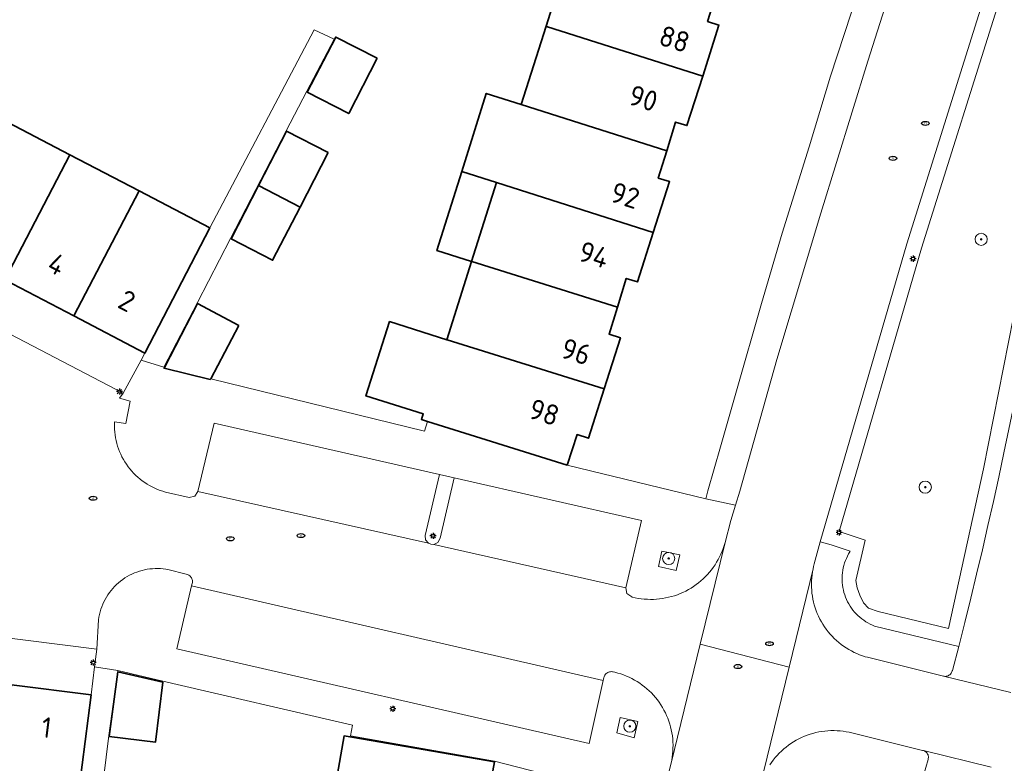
# Model space of a CAD drawing. Header units: metres. Extents: x 152610 to 160096, y 456114 to 462495.
# Tile 854 of 938: x 157882 to 157947, y 461756 to 461805. Entities that reach past the tile are written whole.
import ezdxf
from ezdxf.enums import TextEntityAlignment as Align

# ---------------------------------------------------------------- set-up
doc = ezdxf.new("R2010")
doc.units = ezdxf.units.M
doc.header["$LTSCALE"] = 0.5
doc.layers.get('0').update_dxf_attribs({"linetype": 'CONTINUOUS'})
for name, color, linetype, lineweight in [('B-PV-GR-BOOM-S', 251, 'CONTINUOUS', 25), ('B-PV-IE-MEUBILAIR-S', 251, 'CONTINUOUS', 25), ('B-PV-OG-BEBOUWING-GV', 6, 'CONTINUOUS', 35), ('B-PV-OG-BEBOUWING-T18', 1, 'CONTINUOUS', 18), ('B-PV-OG-TERREIN_BEGROEID-GV', 251, 'CONTINUOUS', 18), ('B-PV-VH-GESLOTENVERHARDING_ASFALT-GV', 251, 'CONTINUOUS', 18), ('B-PV-VH-OPENVERHARDING_BETONSTRAATSTEEN-GV', 251, 'CONTINUOUS', 18), ('B-PV-VH-OPENVERHARDING_TEGEL-GV', 251, 'CONTINUOUS', 18)]:
    doc.layers.add(name, color=color, linetype=linetype, lineweight=lineweight)
doc.styles.add('NLCS-ISO', font='NLCS-ISO.ttf')
doc.styles.add('NLCS-ISO-M750-T18', font='NLCS-ISO.ttf', dxfattribs={"height": 1.35})

# ---------------------------------------------------------------- blocks, each defined once
blk = doc.blocks.new('SIE-MEUBILAIR_PAAL_LICHTMAST-SO')
for points in [[(-0.62, 0), (-1, 0)], [(-0.71, 0.71), (-0.44, 0.44)], [(0, 1), (0, 0.62)], [(0.44, 0.44), (0.71, 0.71)], [(1, 0), (0.62, 0)], [(-0.71, -0.71), (-0.44, -0.44)], [(0, -0.62), (0, -1)], [(0.44, -0.44), (0.71, -0.71)]]:
    blk.add_lwpolyline(points)
blk.add_circle((0, 0), 0.5)
blk = doc.blocks.new('SIE-MEUBILAIR_PUT_RIOOLPUT-SO')
blk.add_ellipse((0, 0), major_axis=(1.25, 0), ratio=0.54)
at = {"style": 'NLCS-ISO'}
blk.add_text('ri', height=0.75, dxfattribs=at).set_placement((-0.04, 0.07), align=Align.MIDDLE_CENTER)
blk = doc.blocks.new('SGR-BOOM_GBKN-SO')
at = {"linetype": 'ByBlock', "lineweight": 18}
h = blk.add_hatch(color=0, dxfattribs=at)
h.dxf.hatch_style = 1
edge = h.paths.add_edge_path()
edge.add_arc((0, 0), 0.25, 0, 360)
at = {"color": 0, "linetype": 'ByBlock', "lineweight": 18}
for radius in [2, 0.25]:
    blk.add_circle((0, 0), radius, dxfattribs=at)
at = {"color": 0, "linetype": 'ByBlock', "lineweight": 18, "style": 'NLCS-ISO'}
blk.add_attdef('SOORT', (2.5, 0), '', height=1.5, dxfattribs=at)

msp = doc.modelspace()

# ---------------------------------------------------------------- linework, layer by layer
at = {"layer": 'B-PV-OG-BEBOUWING-GV', "flags": 128}
for points in [[(157918.543, 461810.03), (157918.51, 461810.04), (157916.875, 461804.895), (157916.908, 461804.884), (157927.17, 461801.622), (157928.235, 461804.974), (157927.493, 461805.211), (157928.061, 461807.007)], [(157916.908, 461804.884), (157916.875, 461804.895), (157915.239, 461799.746), (157924.807, 461796.707), (157925.391, 461798.592), (157926.135, 461798.361), (157927.17, 461801.622)], [(157905.781, 461802.784), (157903.055, 461804.181), (157901.169, 461800.564), (157903.91, 461799.156)], [(157915.239, 461799.746), (157912.947, 461800.474), (157911.338, 461795.34), (157913.614, 461794.617), (157923.927, 461791.341), (157924.995, 461794.683), (157924.25, 461794.911), (157924.807, 461796.707)], [(157885.583, 461796.439), (157881.024, 461798.82), (157876.747, 461790.593), (157881.292, 461788.22)], [(157902.559, 461796.592), (157899.824, 461798.006), (157897.972, 461794.421), (157900.707, 461793.008)], [(157890.123, 461794.068), (157885.583, 461796.439), (157881.292, 461788.22), (157885.833, 461785.85)], [(157913.614, 461794.617), (157911.338, 461795.34), (157909.704, 461790.151), (157911.973, 461789.431)], [(157900.707, 461793.008), (157897.972, 461794.421), (157896.169, 461790.928), (157898.903, 461789.516)], [(157923.927, 461791.341), (157913.614, 461794.617), (157911.973, 461789.431), (157912.007, 461789.42), (157921.566, 461786.428), (157922.142, 461788.315), (157922.887, 461788.085)], [(157894.783, 461791.634), (157890.123, 461794.068), (157885.833, 461785.85), (157890.506, 461783.41)], [(157912.007, 461789.42), (157911.973, 461789.431), (157910.348, 461784.292), (157910.381, 461784.281), (157920.696, 461781.068), (157921.769, 461784.422), (157921.022, 461784.644), (157921.566, 461786.428)], [(157896.688, 461785.231), (157893.966, 461786.676), (157891.8, 461782.467), (157891.772, 461782.413), (157894.806, 461781.675), (157894.834, 461781.728)], [(157918.273, 461776.055), (157918.912, 461778.055), (157919.655, 461777.817), (157920.696, 461781.068), (157910.381, 461784.281), (157910.348, 461784.292), (157906.595, 461785.486), (157905.038, 461780.594), (157908.806, 461779.42), (157908.688, 461779.046), (157909.08, 461778.924)], [(157891.697, 461761.778), (157888.729, 461762.471), (157888.153, 461758.211), (157891.199, 461757.83)], [(157886.972, 461760.953), (157881.744, 461761.613), (157880.581, 461752.403), (157885.803, 461751.743)], [(157913.272, 461750.904), (157913.891, 461754.382), (157913.122, 461754.52), (157913.48, 461756.535), (157903.605, 461758.249), (157902.632, 461752.764)]]:
    msp.add_lwpolyline(points, close=True, dxfattribs=at)
at = {"layer": 'B-PV-OG-TERREIN_BEGROEID-GV', "flags": 128}
for points in [[(157952.045, 461819.868), (157950.975, 461806.149), (157948.251, 461789.123), (157945.624, 461775.793), (157943.337, 461765.313), (157938.711, 461766.434), (157938.078, 461766.644), (157937.731, 461766.99), (157937.5, 461767.491), (157937.326, 461767.973), (157937.23, 461768.454), (157937.846, 461771.112), (157937.188, 461771.344), (157936.142, 461771.694), (157941.556, 461790.304), (157946.873, 461807.253), (157951.364, 461819.771)], [(157950.975, 461806.149), (157952.045, 461819.868), (157951.364, 461819.771), (157946.873, 461807.253), (157941.556, 461790.304), (157936.142, 461771.694), (157937.188, 461771.344), (157937.846, 461771.112), (157937.23, 461768.454), (157937.326, 461767.973), (157937.5, 461767.491), (157937.731, 461766.99), (157938.078, 461766.644), (157938.711, 461766.434), (157943.337, 461765.313), (157945.624, 461775.793), (157948.251, 461789.123)], [(157924.266, 461769.393), (157925.438, 461769.125), (157925.664, 461770.14), (157924.488, 461770.386)], [(157922.918, 461759.2), (157921.753, 461759.463), (157921.531, 461758.453), (157922.678, 461758.129)]]:
    msp.add_lwpolyline(points, close=True, dxfattribs=at)
msp.add_lwpolyline([(157948.965, 461817.266), (157940.599, 461790.593), (157934.902, 461771.011), (157935.616, 461770.816), (157936.87, 461770.396), (157936.843, 461770.353), (157936.76, 461770.212), (157936.683, 461770.068), (157936.614, 461769.919), (157936.552, 461769.768), (157936.498, 461769.614), (157936.451, 461769.457), (157936.413, 461769.298), (157936.381, 461769.138), (157936.358, 461768.976), (157936.343, 461768.813), (157936.336, 461768.65), (157936.336, 461768.486), (157936.345, 461768.323), (157936.362, 461768.16), (157936.386, 461767.998), (157936.419, 461767.838), (157936.459, 461767.679), (157936.507, 461767.523), (157936.562, 461767.369), (157936.625, 461767.218), (157936.696, 461767.071), (157936.773, 461766.927), (157936.858, 461766.787), (157936.949, 461766.651), (157937.046, 461766.52), (157937.15, 461766.393), (157937.26, 461766.272), (157937.376, 461766.157), (157937.497, 461766.047), (157937.624, 461765.944), (157937.755, 461765.846), (157937.891, 461765.756), (157938.032, 461765.672), (157938.176, 461765.595), (157938.324, 461765.525), (157938.475, 461765.462), (157944.008, 461764.121), (157944.406, 461765.707), (157944.796, 461767.296), (157945.178, 461768.886), (157945.553, 461770.478), (157945.919, 461772.072), (157946.278, 461773.667), (157946.629, 461775.264), (157946.973, 461776.864), (157948.458, 461783.918)], dxfattribs=at)
at = {"layer": 'B-PV-VH-GESLOTENVERHARDING_ASFALT-GV', "flags": 128}
for points in [[(157941.685, 461814.101), (157938.027, 461802.608), (157934.93, 461792.615), (157932.042, 461782.997), (157929.622, 461774.335), (157929.334, 461773.405), (157929.027, 461772.416), (157928.638, 461770.954), (157927.006, 461764.281), (157932.852, 461762.775), (157934.425, 461769.223), (157934.462, 461769.387), (157934.505, 461769.55), (157934.902, 461771.011), (157940.599, 461790.593), (157948.965, 461817.266)], [(157948.458, 461783.918), (157946.973, 461776.864), (157946.629, 461775.264), (157946.278, 461773.667), (157945.919, 461772.072), (157945.553, 461770.478), (157945.178, 461768.886), (157944.796, 461767.296), (157944.406, 461765.707), (157944.008, 461764.121), (157943.582, 461762.556), (157943.576, 461762.533), (157943.556, 461762.474), (157943.529, 461762.417), (157943.494, 461762.364), (157943.453, 461762.316), (157943.407, 461762.273), (157943.355, 461762.237), (157943.299, 461762.207), (157943.24, 461762.185), (157943.179, 461762.17), (157943.116, 461762.163), (157943.052, 461762.165), (157942.99, 461762.174), (157947.417, 461761.097)], [(157930.927, 461754.886), (157932.852, 461762.775), (157927.006, 461764.281), (157925.093, 461756.462), (157924.728, 461755.017)], [(157946.127, 461756.185), (157941.695, 461757.28), (157941.745, 461757.261), (157941.798, 461757.233), (157941.847, 461757.197), (157941.89, 461757.156), (157941.928, 461757.109), (157941.959, 461757.058), (157941.983, 461757.003), (157942, 461756.945), (157942.009, 461756.885), (157942.01, 461756.825), (157942.002, 461756.765), (157941.987, 461756.706), (157941.535, 461755.126)]]:
    msp.add_lwpolyline(points, dxfattribs=at)
at = {"layer": 'B-PV-VH-OPENVERHARDING_BETONSTRAATSTEEN-GV', "flags": 128}
for points in [[(157834.026, 461770.674), (157887.345, 461763.949), (157887.455, 461765.889), (157887.483, 461766.063), (157887.518, 461766.236), (157887.561, 461766.407), (157887.612, 461766.575), (157887.671, 461766.741), (157887.737, 461766.905), (157887.81, 461767.065), (157887.89, 461767.222), (157887.978, 461767.375), (157888.072, 461767.523), (157888.174, 461767.668), (157888.281, 461767.808), (157888.395, 461767.942), (157888.514, 461768.071), (157888.64, 461768.195), (157888.771, 461768.313), (157888.907, 461768.425), (157889.048, 461768.53), (157889.194, 461768.629), (157889.344, 461768.722), (157889.498, 461768.807), (157889.656, 461768.885), (157889.817, 461768.957), (157889.982, 461769.02), (157890.149, 461769.076), (157890.318, 461769.125), (157890.49, 461769.166), (157890.663, 461769.199), (157890.837, 461769.224), (157891.012, 461769.241), (157891.188, 461769.25), (157891.365, 461769.251), (157891.541, 461769.244), (157891.716, 461769.229), (157891.891, 461769.207), (157892.024, 461769.184), (157893.227, 461768.88), (157893.288, 461768.866), (157893.346, 461768.844), (157893.401, 461768.815), (157893.451, 461768.779), (157893.497, 461768.737), (157893.537, 461768.69), (157893.571, 461768.637), (157893.597, 461768.581), (157893.617, 461768.522), (157893.628, 461768.461), (157893.631, 461768.399), (157893.627, 461768.337), (157893.614, 461768.276), (157893.609, 461768.258), (157893.575, 461768.113), (157920.631, 461761.895), (157920.674, 461762.087), (157920.687, 461762.133), (157920.711, 461762.191), (157920.742, 461762.246), (157920.78, 461762.297), (157920.823, 461762.343), (157920.873, 461762.382), (157920.927, 461762.416), (157920.984, 461762.442), (157921.045, 461762.46), (157921.107, 461762.471), (157921.17, 461762.474), (157921.233, 461762.469), (157921.295, 461762.456), (157921.4, 461762.432), (157921.593, 461762.381), (157921.784, 461762.323), (157921.973, 461762.258), (157922.159, 461762.184), (157922.341, 461762.104), (157922.521, 461762.016), (157922.696, 461761.921), (157922.868, 461761.819), (157923.035, 461761.71), (157923.198, 461761.594), (157923.356, 461761.473), (157923.51, 461761.345), (157923.657, 461761.21), (157923.8, 461761.07), (157923.937, 461760.925), (157924.067, 461760.774), (157924.192, 461760.618), (157924.31, 461760.457), (157924.422, 461760.292), (157924.527, 461760.122), (157924.625, 461759.948), (157924.717, 461759.77), (157924.801, 461759.589), (157924.877, 461759.405), (157924.946, 461759.217), (157925.008, 461759.027), (157925.062, 461758.835), (157925.108, 461758.641), (157925.146, 461758.445), (157925.177, 461758.248), (157925.199, 461758.049), (157925.214, 461757.85), (157925.221, 461757.65), (157925.219, 461757.451), (157925.21, 461757.251), (157925.193, 461757.052), (157925.167, 461756.854), (157925.134, 461756.657), (157925.093, 461756.462), (157927.006, 461764.281), (157928.638, 461770.954), (157928.582, 461770.761), (157928.518, 461770.571), (157928.447, 461770.383), (157928.368, 461770.198), (157928.282, 461770.016), (157928.189, 461769.839), (157928.089, 461769.664), (157927.982, 461769.494), (157927.868, 461769.329), (157927.748, 461769.168), (157927.622, 461769.012), (157927.489, 461768.861), (157927.35, 461768.716), (157927.206, 461768.576), (157927.056, 461768.442), (157926.902, 461768.314), (157926.742, 461768.192), (157926.577, 461768.077), (157926.408, 461767.968), (157926.235, 461767.867), (157926.058, 461767.772), (157925.877, 461767.684), (157925.693, 461767.604), (157925.506, 461767.531), (157925.316, 461767.466), (157925.124, 461767.408), (157924.929, 461767.358), (157924.733, 461767.315), (157924.535, 461767.281), (157924.336, 461767.254), (157924.136, 461767.235), (157923.935, 461767.225), (157923.734, 461767.222), (157923.534, 461767.227), (157923.333, 461767.241), (157923.133, 461767.262), (157922.935, 461767.291), (157922.737, 461767.328), (157922.541, 461767.373), (157922.511, 461767.381), (157922.195, 461767.601), (157922.11, 461767.977), (157909.492, 461770.838), (157909.311, 461770.846), (157909.144, 461770.917), (157893.982, 461774.31), (157893.782, 461774.003), (157893.424, 461773.929), (157891.87, 461774.273), (157891.687, 461774.325), (157891.507, 461774.385), (157891.33, 461774.453), (157891.155, 461774.528), (157890.984, 461774.61), (157890.816, 461774.699), (157890.653, 461774.795), (157890.493, 461774.899), (157890.338, 461775.008), (157890.188, 461775.125), (157890.043, 461775.247), (157889.903, 461775.375), (157889.768, 461775.51), (157889.639, 461775.649), (157889.517, 461775.794), (157889.4, 461775.944), (157889.29, 461776.099), (157889.187, 461776.258), (157889.09, 461776.422), (157889.001, 461776.589), (157888.918, 461776.761), (157888.843, 461776.935), (157888.775, 461777.112), (157888.715, 461777.293), (157888.662, 461777.475), (157888.617, 461777.66), (157888.58, 461777.846), (157888.551, 461778.034), (157888.53, 461778.222), (157888.516, 461778.412), (157888.511, 461778.602), (157888.514, 461778.791), (157888.518, 461778.888), (157889.247, 461778.792), (157889.549, 461780.256), (157888.834, 461780.437), (157889.074, 461780.767), (157844.953, 461803.81)], [(157947.417, 461761.097), (157942.99, 461762.174), (157937.998, 461763.415), (157937.862, 461763.453), (157937.673, 461763.514), (157937.485, 461763.583), (157937.301, 461763.659), (157937.12, 461763.742), (157936.943, 461763.833), (157936.769, 461763.931), (157936.599, 461764.035), (157936.434, 461764.146), (157936.273, 461764.264), (157936.117, 461764.388), (157935.966, 461764.519), (157935.821, 461764.655), (157935.681, 461764.797), (157935.547, 461764.944), (157935.418, 461765.097), (157935.297, 461765.255), (157935.181, 461765.417), (157935.072, 461765.584), (157934.97, 461765.755), (157934.875, 461765.931), (157934.787, 461766.109), (157934.707, 461766.292), (157934.633, 461766.477), (157934.567, 461766.665), (157934.509, 461766.856), (157934.459, 461767.048), (157934.416, 461767.243), (157934.381, 461767.439), (157934.354, 461767.637), (157934.335, 461767.835), (157934.324, 461768.034), (157934.321, 461768.234), (157934.326, 461768.433), (157934.339, 461768.632), (157934.359, 461768.83), (157934.388, 461769.027), (157934.425, 461769.223), (157932.852, 461762.775), (157930.927, 461754.886)], [(157931.577, 461756.34), (157931.69, 461756.505), (157931.809, 461756.665), (157931.935, 461756.821), (157932.067, 461756.971), (157932.204, 461757.116), (157932.348, 461757.255), (157932.497, 461757.389), (157932.651, 461757.516), (157932.81, 461757.637), (157932.974, 461757.752), (157933.142, 461757.859), (157933.315, 461757.961), (157933.491, 461758.055), (157933.671, 461758.142), (157933.854, 461758.222), (157934.041, 461758.294), (157934.23, 461758.359), (157934.421, 461758.416), (157934.615, 461758.466), (157934.81, 461758.507), (157935.007, 461758.541), (157935.206, 461758.567), (157935.405, 461758.585), (157935.604, 461758.595), (157935.804, 461758.597), (157936.004, 461758.591), (157936.203, 461758.577), (157936.402, 461758.555), (157936.6, 461758.526), (157936.796, 461758.488), (157936.881, 461758.469), (157941.63, 461757.296), (157941.695, 461757.28), (157946.127, 461756.185)]]:
    msp.add_lwpolyline(points, dxfattribs=at)
for points in [[(157909.863, 461775.43), (157895.068, 461778.809), (157893.982, 461774.31), (157909.144, 461770.917), (157908.96, 461771.139), (157908.927, 461771.426)], [(157910.832, 461775.213), (157909.863, 461775.43), (157908.927, 461771.426), (157908.96, 461771.139), (157909.144, 461770.917), (157909.311, 461770.846), (157909.492, 461770.838), (157909.77, 461770.972), (157909.917, 461771.243)], [(157923.155, 461772.402), (157910.832, 461775.213), (157909.917, 461771.243), (157909.77, 461770.972), (157909.492, 461770.838), (157922.11, 461767.977)], [(157920.631, 461761.895), (157893.575, 461768.113), (157892.615, 461763.969), (157919.703, 461757.748)]]:
    msp.add_lwpolyline(points, close=True, dxfattribs=at)
at = {"layer": 'B-PV-VH-OPENVERHARDING_TEGEL-GV', "flags": 128}
for points in [[(157937.395, 461807.166), (157935.576, 461801.606), (157934.164, 461796.965), (157932.393, 461791.294), (157931.047, 461786.665), (157929.384, 461780.933), (157928.347, 461777.254), (157927.506, 461774.354), (157927.37, 461773.834), (157929.334, 461773.405), (157929.622, 461774.335), (157932.042, 461782.997), (157934.93, 461792.615), (157938.027, 461802.608), (157941.685, 461814.101)], [(157924.728, 461755.017), (157925.093, 461756.462), (157925.134, 461756.657), (157925.167, 461756.854), (157925.193, 461757.052), (157925.21, 461757.251), (157925.219, 461757.451), (157925.221, 461757.65), (157925.214, 461757.85), (157925.199, 461758.049), (157925.177, 461758.248), (157925.146, 461758.445), (157925.108, 461758.641), (157925.062, 461758.835), (157925.008, 461759.027), (157924.946, 461759.217), (157924.877, 461759.405), (157924.801, 461759.589), (157924.717, 461759.77), (157924.625, 461759.948), (157924.527, 461760.122), (157924.422, 461760.292), (157924.31, 461760.457), (157924.192, 461760.618), (157924.067, 461760.774), (157923.937, 461760.925), (157923.8, 461761.07), (157923.657, 461761.21), (157923.51, 461761.345), (157923.356, 461761.473), (157923.198, 461761.594), (157923.035, 461761.71), (157922.868, 461761.819), (157922.696, 461761.921), (157922.521, 461762.016), (157922.341, 461762.104), (157922.159, 461762.184), (157921.973, 461762.258), (157921.784, 461762.323), (157921.593, 461762.381), (157921.4, 461762.432), (157921.295, 461762.456), (157921.233, 461762.469), (157921.17, 461762.474), (157921.107, 461762.471), (157921.045, 461762.46), (157920.984, 461762.442), (157920.927, 461762.416), (157920.873, 461762.382), (157920.823, 461762.343), (157920.78, 461762.297), (157920.742, 461762.246), (157920.711, 461762.191), (157920.687, 461762.133), (157920.674, 461762.087), (157920.631, 461761.895), (157919.703, 461757.748), (157892.615, 461763.969), (157893.575, 461768.113), (157893.609, 461768.258), (157893.614, 461768.276), (157893.627, 461768.337), (157893.631, 461768.399), (157893.628, 461768.461), (157893.617, 461768.522), (157893.597, 461768.581), (157893.571, 461768.637), (157893.537, 461768.69), (157893.497, 461768.737), (157893.451, 461768.779), (157893.401, 461768.815), (157893.346, 461768.844), (157893.288, 461768.866), (157893.227, 461768.88), (157892.024, 461769.184), (157891.891, 461769.207), (157891.716, 461769.229), (157891.541, 461769.244), (157891.365, 461769.251), (157891.188, 461769.25), (157891.012, 461769.241), (157890.837, 461769.224), (157890.663, 461769.199), (157890.49, 461769.166), (157890.318, 461769.125), (157890.149, 461769.076), (157889.982, 461769.02), (157889.817, 461768.957), (157889.656, 461768.885), (157889.498, 461768.807), (157889.344, 461768.722), (157889.194, 461768.629), (157889.048, 461768.53), (157888.907, 461768.425), (157888.771, 461768.313), (157888.64, 461768.195), (157888.514, 461768.071), (157888.395, 461767.942), (157888.281, 461767.808), (157888.174, 461767.668), (157888.072, 461767.523), (157887.978, 461767.375), (157887.89, 461767.222), (157887.81, 461767.065), (157887.737, 461766.905), (157887.671, 461766.741), (157887.612, 461766.575), (157887.561, 461766.407), (157887.518, 461766.236), (157887.483, 461766.063), (157887.455, 461765.889), (157887.345, 461763.949), (157887.201, 461762.79), (157888.719, 461762.541), (157891.687, 461761.848), (157904.152, 461758.956), (157904.017, 461758.244), (157913.489, 461756.59), (157922.52, 461754.265)], [(157941.535, 461755.126), (157941.987, 461756.706), (157942.002, 461756.765), (157942.01, 461756.825), (157942.009, 461756.885), (157942, 461756.945), (157941.983, 461757.003), (157941.959, 461757.058), (157941.928, 461757.109), (157941.89, 461757.156), (157941.847, 461757.197), (157941.798, 461757.233), (157941.745, 461757.261), (157941.695, 461757.28), (157941.63, 461757.296), (157936.881, 461758.469), (157936.796, 461758.488), (157936.6, 461758.526), (157936.402, 461758.555), (157936.203, 461758.577), (157936.004, 461758.591), (157935.804, 461758.597), (157935.604, 461758.595), (157935.405, 461758.585), (157935.206, 461758.567), (157935.007, 461758.541), (157934.81, 461758.507), (157934.615, 461758.466), (157934.421, 461758.416), (157934.23, 461758.359), (157934.041, 461758.294), (157933.854, 461758.222), (157933.671, 461758.142), (157933.491, 461758.055), (157933.315, 461757.961), (157933.142, 461757.859), (157932.974, 461757.752), (157932.81, 461757.637), (157932.651, 461757.516), (157932.497, 461757.389), (157932.348, 461757.255), (157932.204, 461757.116), (157932.067, 461756.971), (157931.935, 461756.821), (157931.809, 461756.665), (157931.69, 461756.505), (157931.577, 461756.34)]]:
    msp.add_lwpolyline(points, dxfattribs=at)
for points in [[(157902.94, 461804.044), (157901.625, 461804.661), (157894.783, 461791.634), (157890.506, 461783.41), (157890.256, 461782.948), (157891.761, 461782.476), (157893.955, 461786.739), (157896.133, 461790.946), (157899.788, 461798.024), (157901.154, 461800.62)], [(157891.761, 461782.476), (157890.256, 461782.948), (157889.074, 461780.767), (157888.834, 461780.437), (157889.549, 461780.256), (157889.247, 461778.792), (157888.518, 461778.888), (157888.514, 461778.791), (157888.511, 461778.602), (157888.516, 461778.412), (157888.53, 461778.222), (157888.551, 461778.034), (157888.58, 461777.846), (157888.617, 461777.66), (157888.662, 461777.475), (157888.715, 461777.293), (157888.775, 461777.112), (157888.843, 461776.935), (157888.918, 461776.761), (157889.001, 461776.589), (157889.09, 461776.422), (157889.187, 461776.258), (157889.29, 461776.099), (157889.4, 461775.944), (157889.517, 461775.794), (157889.639, 461775.649), (157889.768, 461775.51), (157889.903, 461775.375), (157890.043, 461775.247), (157890.188, 461775.125), (157890.338, 461775.008), (157890.493, 461774.899), (157890.653, 461774.795), (157890.816, 461774.699), (157890.984, 461774.61), (157891.155, 461774.528), (157891.33, 461774.453), (157891.507, 461774.385), (157891.687, 461774.325), (157891.87, 461774.273), (157893.424, 461773.929), (157893.782, 461774.003), (157893.982, 461774.31), (157895.068, 461778.809), (157909.863, 461775.43), (157910.832, 461775.213), (157923.155, 461772.402), (157922.11, 461767.977), (157922.195, 461767.601), (157922.511, 461767.381), (157922.541, 461767.373), (157922.737, 461767.328), (157922.935, 461767.291), (157923.133, 461767.262), (157923.333, 461767.241), (157923.534, 461767.227), (157923.734, 461767.222), (157923.935, 461767.225), (157924.136, 461767.235), (157924.336, 461767.254), (157924.535, 461767.281), (157924.733, 461767.315), (157924.929, 461767.358), (157925.124, 461767.408), (157925.316, 461767.466), (157925.506, 461767.531), (157925.693, 461767.604), (157925.877, 461767.684), (157926.058, 461767.772), (157926.235, 461767.867), (157926.408, 461767.968), (157926.577, 461768.077), (157926.742, 461768.192), (157926.902, 461768.314), (157927.056, 461768.442), (157927.206, 461768.576), (157927.35, 461768.716), (157927.489, 461768.861), (157927.622, 461769.012), (157927.748, 461769.168), (157927.868, 461769.329), (157927.982, 461769.494), (157928.089, 461769.664), (157928.189, 461769.839), (157928.282, 461770.016), (157928.368, 461770.198), (157928.447, 461770.383), (157928.518, 461770.571), (157928.582, 461770.761), (157928.638, 461770.954), (157929.027, 461772.416), (157929.334, 461773.405), (157927.37, 461773.834), (157918.273, 461776.055), (157909.08, 461778.924), (157908.878, 461778.277), (157894.834, 461781.728), (157894.806, 461781.675), (157891.772, 461782.413), (157891.8, 461782.467)], [(157935.616, 461770.816), (157934.902, 461771.011), (157934.505, 461769.55), (157934.462, 461769.387), (157934.425, 461769.223), (157934.388, 461769.027), (157934.359, 461768.83), (157934.339, 461768.632), (157934.326, 461768.433), (157934.321, 461768.234), (157934.324, 461768.034), (157934.335, 461767.835), (157934.354, 461767.637), (157934.381, 461767.439), (157934.416, 461767.243), (157934.459, 461767.048), (157934.509, 461766.856), (157934.567, 461766.665), (157934.633, 461766.477), (157934.707, 461766.292), (157934.787, 461766.109), (157934.875, 461765.931), (157934.97, 461765.755), (157935.072, 461765.584), (157935.181, 461765.417), (157935.297, 461765.255), (157935.418, 461765.097), (157935.547, 461764.944), (157935.681, 461764.797), (157935.821, 461764.655), (157935.966, 461764.519), (157936.117, 461764.388), (157936.273, 461764.264), (157936.434, 461764.146), (157936.599, 461764.035), (157936.769, 461763.931), (157936.943, 461763.833), (157937.12, 461763.742), (157937.301, 461763.659), (157937.485, 461763.583), (157937.673, 461763.514), (157937.862, 461763.453), (157937.998, 461763.415), (157942.99, 461762.174), (157943.052, 461762.165), (157943.116, 461762.163), (157943.179, 461762.17), (157943.24, 461762.185), (157943.299, 461762.207), (157943.355, 461762.237), (157943.407, 461762.273), (157943.453, 461762.316), (157943.494, 461762.364), (157943.529, 461762.417), (157943.556, 461762.474), (157943.576, 461762.533), (157943.582, 461762.556), (157944.008, 461764.121), (157938.475, 461765.462), (157938.324, 461765.525), (157938.176, 461765.595), (157938.032, 461765.672), (157937.891, 461765.756), (157937.755, 461765.846), (157937.624, 461765.944), (157937.497, 461766.047), (157937.376, 461766.157), (157937.26, 461766.272), (157937.15, 461766.393), (157937.046, 461766.52), (157936.949, 461766.651), (157936.858, 461766.787), (157936.773, 461766.927), (157936.696, 461767.071), (157936.625, 461767.218), (157936.562, 461767.369), (157936.507, 461767.523), (157936.459, 461767.679), (157936.419, 461767.838), (157936.386, 461767.998), (157936.362, 461768.16), (157936.345, 461768.323), (157936.336, 461768.486), (157936.336, 461768.65), (157936.343, 461768.813), (157936.358, 461768.976), (157936.381, 461769.138), (157936.413, 461769.298), (157936.451, 461769.457), (157936.498, 461769.614), (157936.552, 461769.768), (157936.614, 461769.919), (157936.683, 461770.068), (157936.76, 461770.212), (157936.843, 461770.353), (157936.87, 461770.396)], [(157924.266, 461769.393), (157924.488, 461770.386), (157925.664, 461770.14), (157925.438, 461769.125)], [(157888.719, 461762.541), (157887.201, 461762.79), (157886.972, 461760.953), (157885.803, 461751.743), (157884.859, 461744.433), (157886.365, 461744.227), (157886.605, 461745.933), (157887.6, 461753.833), (157888.143, 461758.281)], [(157922.918, 461759.2), (157922.678, 461758.129), (157921.531, 461758.453), (157921.753, 461759.463)]]:
    msp.add_lwpolyline(points, close=True, dxfattribs=at)

# ---------------------------------------------------------------- block references
at = {"layer": 'B-PV-GR-BOOM-S', "xscale": 0.2, "yscale": 0.2, "zscale": 0.2}
for p in [(157945.474, 461790.889), (157941.801, 461774.6), (157924.938, 461769.913), (157922.384, 461758.886)]:
    msp.add_blockref('SGR-BOOM_GBKN-SO', p, dxfattribs=at)
at = {"layer": 'B-PV-IE-MEUBILAIR-S', "xscale": 0.2, "yscale": 0.2, "zscale": 0.2}
for name, p in [('SIE-MEUBILAIR_PUT_RIOOLPUT-SO', (157941.811, 461798.507)), ('SIE-MEUBILAIR_PUT_RIOOLPUT-SO', (157939.678, 461796.213)), ('SIE-MEUBILAIR_PAAL_LICHTMAST-SO', (157940.997, 461789.616)), ('SIE-MEUBILAIR_PAAL_LICHTMAST-SO', (157888.836, 461780.878)), ('SIE-MEUBILAIR_PUT_RIOOLPUT-SO', (157887.105, 461773.871)), ('SIE-MEUBILAIR_PAAL_LICHTMAST-SO', (157936.135, 461771.627)), ('SIE-MEUBILAIR_PUT_RIOOLPUT-SO', (157896.124, 461771.206)), ('SIE-MEUBILAIR_PUT_RIOOLPUT-SO', (157900.765, 461771.415)), ('SIE-MEUBILAIR_PAAL_LICHTMAST-SO', (157909.447, 461771.394)), ('SIE-MEUBILAIR_PUT_RIOOLPUT-SO', (157931.563, 461764.306)), ('SIE-MEUBILAIR_PAAL_LICHTMAST-SO', (157887.115, 461763.068)), ('SIE-MEUBILAIR_PUT_RIOOLPUT-SO', (157929.49, 461762.808)), ('SIE-MEUBILAIR_PAAL_LICHTMAST-SO', (157906.798, 461760.036))]:
    msp.add_blockref(name, p, dxfattribs=at)

# ---------------------------------------------------------------- texts
at = {"layer": 'B-PV-OG-BEBOUWING-T18', "style": 'NLCS-ISO-M750-T18'}
for s, rotation, p in [('88', 342.4, (157925.32, 461804.055)), ('90', 342.4, (157923.271, 461800.157)), ('92', 342.3, (157922.08, 461793.773)), ('94', 342.3, (157920.027, 461789.873)), ('4', 332.4, (157884.719, 461789.251)), ('2', 332.4, (157889.327, 461786.846)), ('96', 342.2, (157918.851, 461783.507)), ('98', 342.2, (157916.758, 461779.524)), ('1', 352.8, (157884.045, 461758.803))]:
    msp.add_text(s, height=1.35, rotation=rotation, dxfattribs=at).set_placement(p, align=Align.MIDDLE)

doc.saveas('drawing.dxf')
